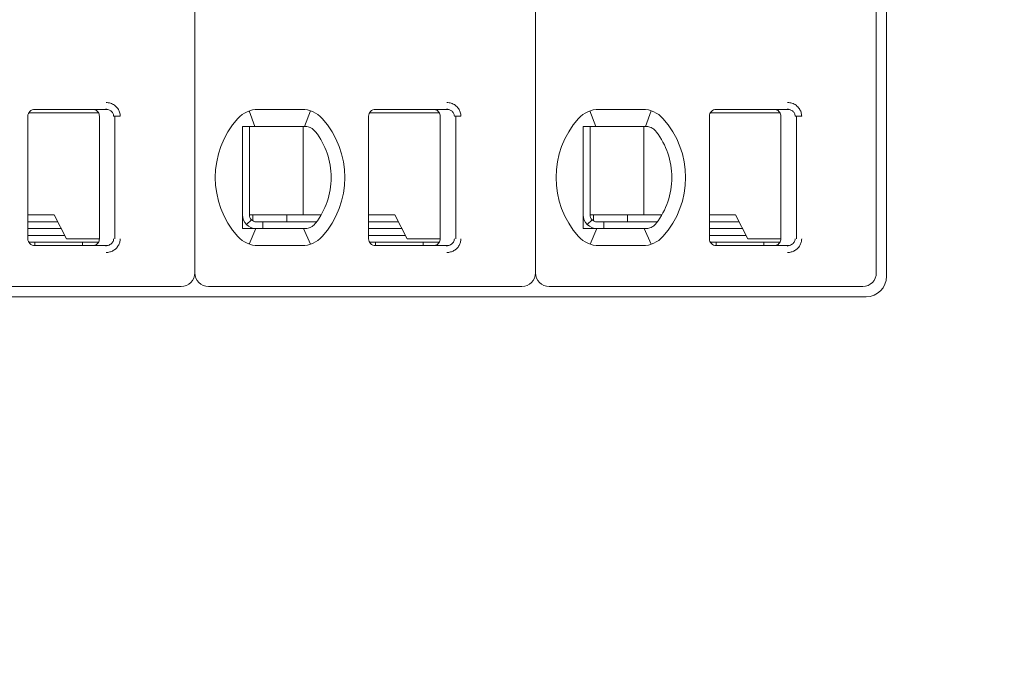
# Model space of a CAD drawing. Header units: millimetres. Extents: x -1114 to 1396, y -630 to 631.
# Tile 702 of 780: x 400 to 414, y 460 to 470. Entities that reach past the tile are written whole.
import ezdxf

# ---------------------------------------------------------------- set-up
doc = ezdxf.new("R2010")
doc.units = ezdxf.units.MM
doc.header["$MEASUREMENT"] = 0

msp = doc.modelspace()

# ---------------------------------------------------------------- linework, layer by layer
at = {"lineweight": 18}
for points, knots in [([(1038.9843, -629.7647), (1038.9843, -629.7647), (-1111.4882, -629.7647), (-1111.4882, -629.7647), (-1111.4882, -629.7647), (-1111.4882, -629.7647), (-1111.4882, 630.7883), (-1111.4882, 630.7883), (-1111.4882, 630.7883), (-1111.4882, 630.7883), (1038.9843, 630.7883), (1038.9843, 630.7883)], [0, 0, 0, 0, 0.3333333, 0.3333333, 0.3333333, 0.3333333, 0.6666667, 0.6666667, 0.6666667, 0.6666667, 1, 1, 1, 1]), ([(400.9963, 468.3234), (401.0183, 468.3235), (401.0395, 468.3203), (401.0606, 468.3135), (401.0606, 468.3135), (401.0817, 468.3067), (401.1027, 468.2965), (401.1213, 468.2828), (401.1213, 468.2828), (401.1398, 468.2692), (401.1559, 468.2523), (401.1681, 468.235), (401.1681, 468.235), (401.1803, 468.2178), (401.1886, 468.2003), (401.1944, 468.1818), (401.1944, 468.1818), (401.2001, 468.1632), (401.2032, 468.1437), (401.2034, 468.1234)], [0, 0, 0, 0, 0.2, 0.2, 0.2, 0.2, 0.4, 0.4, 0.4, 0.4, 0.6, 0.6, 0.6, 0.6, 0.8, 0.8, 0.8, 0.8, 1, 1, 1, 1]), ([(405.9963, 468.3234), (406.0183, 468.3235), (406.0395, 468.3203), (406.0606, 468.3135), (406.0606, 468.3135), (406.0817, 468.3067), (406.1027, 468.2965), (406.1213, 468.2828), (406.1213, 468.2828), (406.1398, 468.2692), (406.1559, 468.2523), (406.1681, 468.235), (406.1681, 468.235), (406.1803, 468.2178), (406.1886, 468.2003), (406.1944, 468.1818), (406.1944, 468.1818), (406.2001, 468.1632), (406.2032, 468.1437), (406.2034, 468.1234)], [0, 0, 0, 0, 0.2, 0.2, 0.2, 0.2, 0.4, 0.4, 0.4, 0.4, 0.6, 0.6, 0.6, 0.6, 0.8, 0.8, 0.8, 0.8, 1, 1, 1, 1]), ([(410.9963, 468.3234), (411.0183, 468.3235), (411.0395, 468.3203), (411.0606, 468.3135), (411.0606, 468.3135), (411.0817, 468.3067), (411.1027, 468.2965), (411.1213, 468.2828), (411.1213, 468.2828), (411.1398, 468.2692), (411.1559, 468.2523), (411.1681, 468.235), (411.1681, 468.235), (411.1803, 468.2178), (411.1886, 468.2003), (411.1944, 468.1818), (411.1944, 468.1818), (411.2001, 468.1632), (411.2032, 468.1437), (411.2034, 468.1234)], [0, 0, 0, 0, 0.2, 0.2, 0.2, 0.2, 0.4, 0.4, 0.4, 0.4, 0.6, 0.6, 0.6, 0.6, 0.8, 0.8, 0.8, 0.8, 1, 1, 1, 1]), ([(399.9489, 468.2234), (399.9224, 468.2234), (399.8969, 468.2128), (399.8782, 468.1941), (399.8782, 468.1941), (399.8594, 468.1753), (399.8489, 468.1499), (399.8489, 468.1234)], [0, 0, 0, 0, 0.5, 0.5, 0.5, 0.5, 1, 1, 1, 1]), ([(399.9489, 468.2234), (399.9224, 468.2234), (399.8969, 468.2128), (399.8782, 468.1941), (399.8782, 468.1941), (399.8594, 468.1753), (399.8489, 468.1499), (399.8489, 468.1234)], [0, 0, 0, 0, 0.5, 0.5, 0.5, 0.5, 1, 1, 1, 1]), ([(400.7989, 468.2234), (400.8094, 468.2234), (400.8199, 468.2217), (400.8299, 468.2185), (400.8299, 468.2185), (400.8398, 468.2152), (400.8493, 468.2104), (400.8578, 468.2042), (400.8578, 468.2042), (400.8662, 468.198), (400.8737, 468.1906), (400.8798, 468.1821), (400.8798, 468.1821), (400.886, 468.1736), (400.8908, 468.1641), (400.894, 468.1542), (400.894, 468.1542), (400.8972, 468.1442), (400.8989, 468.1338), (400.8989, 468.1234)], [0, 0, 0, 0, 0.2, 0.2, 0.2, 0.2, 0.4, 0.4, 0.4, 0.4, 0.6, 0.6, 0.6, 0.6, 0.8, 0.8, 0.8, 0.8, 1, 1, 1, 1]), ([(400.9963, 468.2234), (401.005, 468.2234), (401.0138, 468.2224), (401.0223, 468.2206), (401.0223, 468.2206), (401.0307, 468.2187), (401.0388, 468.216), (401.0465, 468.2125), (401.0465, 468.2125), (401.0541, 468.2089), (401.0613, 468.2046), (401.0678, 468.1996), (401.0678, 468.1996), (401.074, 468.1948), (401.0797, 468.1894), (401.0846, 468.1835), (401.0846, 468.1835), (401.0891, 468.1781), (401.093, 468.1722), (401.0963, 468.1659), (401.0963, 468.1659), (401.0995, 468.1597), (401.1021, 468.1531), (401.1038, 468.1463), (401.1038, 468.1463), (401.1058, 468.1388), (401.1068, 468.1311), (401.1068, 468.1234)], [0, 0, 0, 0, 0.1428571, 0.1428571, 0.1428571, 0.1428571, 0.2857143, 0.2857143, 0.2857143, 0.2857143, 0.4285714, 0.4285714, 0.4285714, 0.4285714, 0.5714286, 0.5714286, 0.5714286, 0.5714286, 0.7142857, 0.7142857, 0.7142857, 0.7142857, 0.8571429, 0.8571429, 0.8571429, 0.8571429, 1, 1, 1, 1]), ([(404.9489, 468.2234), (404.9224, 468.2234), (404.8969, 468.2128), (404.8782, 468.1941), (404.8782, 468.1941), (404.8594, 468.1753), (404.8489, 468.1499), (404.8489, 468.1234)], [0, 0, 0, 0, 0.5, 0.5, 0.5, 0.5, 1, 1, 1, 1]), ([(404.9489, 468.2234), (404.9224, 468.2234), (404.8969, 468.2128), (404.8782, 468.1941), (404.8782, 468.1941), (404.8594, 468.1753), (404.8489, 468.1499), (404.8489, 468.1234)], [0, 0, 0, 0, 0.5, 0.5, 0.5, 0.5, 1, 1, 1, 1]), ([(405.7989, 468.2234), (405.8094, 468.2234), (405.8199, 468.2217), (405.8299, 468.2185), (405.8299, 468.2185), (405.8398, 468.2152), (405.8493, 468.2104), (405.8578, 468.2042), (405.8578, 468.2042), (405.8662, 468.198), (405.8737, 468.1906), (405.8798, 468.1821), (405.8798, 468.1821), (405.886, 468.1736), (405.8908, 468.1641), (405.894, 468.1542), (405.894, 468.1542), (405.8972, 468.1442), (405.8989, 468.1338), (405.8989, 468.1234)], [0, 0, 0, 0, 0.2, 0.2, 0.2, 0.2, 0.4, 0.4, 0.4, 0.4, 0.6, 0.6, 0.6, 0.6, 0.8, 0.8, 0.8, 0.8, 1, 1, 1, 1]), ([(405.9963, 468.2234), (406.005, 468.2234), (406.0138, 468.2224), (406.0223, 468.2206), (406.0223, 468.2206), (406.0307, 468.2187), (406.0388, 468.216), (406.0465, 468.2125), (406.0465, 468.2125), (406.0541, 468.2089), (406.0613, 468.2046), (406.0678, 468.1996), (406.0678, 468.1996), (406.074, 468.1948), (406.0797, 468.1894), (406.0846, 468.1835), (406.0846, 468.1835), (406.0891, 468.1781), (406.093, 468.1722), (406.0963, 468.1659), (406.0963, 468.1659), (406.0995, 468.1597), (406.1021, 468.1531), (406.1038, 468.1463), (406.1038, 468.1463), (406.1058, 468.1388), (406.1068, 468.1311), (406.1068, 468.1234)], [0, 0, 0, 0, 0.1428571, 0.1428571, 0.1428571, 0.1428571, 0.2857143, 0.2857143, 0.2857143, 0.2857143, 0.4285714, 0.4285714, 0.4285714, 0.4285714, 0.5714286, 0.5714286, 0.5714286, 0.5714286, 0.7142857, 0.7142857, 0.7142857, 0.7142857, 0.8571429, 0.8571429, 0.8571429, 0.8571429, 1, 1, 1, 1]), ([(409.9489, 468.2234), (409.9224, 468.2234), (409.8969, 468.2128), (409.8782, 468.1941), (409.8782, 468.1941), (409.8594, 468.1753), (409.8489, 468.1499), (409.8489, 468.1234)], [0, 0, 0, 0, 0.5, 0.5, 0.5, 0.5, 1, 1, 1, 1]), ([(409.9489, 468.2234), (409.9224, 468.2234), (409.8969, 468.2128), (409.8782, 468.1941), (409.8782, 468.1941), (409.8594, 468.1753), (409.8489, 468.1499), (409.8489, 468.1234)], [0, 0, 0, 0, 0.5, 0.5, 0.5, 0.5, 1, 1, 1, 1]), ([(410.7989, 468.2234), (410.8094, 468.2234), (410.8199, 468.2217), (410.8299, 468.2185), (410.8299, 468.2185), (410.8398, 468.2152), (410.8493, 468.2104), (410.8578, 468.2042), (410.8578, 468.2042), (410.8662, 468.198), (410.8737, 468.1906), (410.8798, 468.1821), (410.8798, 468.1821), (410.886, 468.1736), (410.8908, 468.1641), (410.894, 468.1542), (410.894, 468.1542), (410.8972, 468.1442), (410.8989, 468.1338), (410.8989, 468.1234)], [0, 0, 0, 0, 0.2, 0.2, 0.2, 0.2, 0.4, 0.4, 0.4, 0.4, 0.6, 0.6, 0.6, 0.6, 0.8, 0.8, 0.8, 0.8, 1, 1, 1, 1]), ([(410.9963, 468.2234), (411.005, 468.2234), (411.0138, 468.2224), (411.0223, 468.2206), (411.0223, 468.2206), (411.0307, 468.2187), (411.0388, 468.216), (411.0465, 468.2125), (411.0465, 468.2125), (411.0541, 468.2089), (411.0613, 468.2046), (411.0678, 468.1996), (411.0678, 468.1996), (411.074, 468.1948), (411.0797, 468.1894), (411.0846, 468.1835), (411.0846, 468.1835), (411.0891, 468.1781), (411.093, 468.1722), (411.0963, 468.1659), (411.0963, 468.1659), (411.0995, 468.1597), (411.1021, 468.1531), (411.1038, 468.1463), (411.1038, 468.1463), (411.1058, 468.1388), (411.1068, 468.1311), (411.1068, 468.1234)], [0, 0, 0, 0, 0.1428571, 0.1428571, 0.1428571, 0.1428571, 0.2857143, 0.2857143, 0.2857143, 0.2857143, 0.4285714, 0.4285714, 0.4285714, 0.4285714, 0.5714286, 0.5714286, 0.5714286, 0.5714286, 0.7142857, 0.7142857, 0.7142857, 0.7142857, 0.8571429, 0.8571429, 0.8571429, 0.8571429, 1, 1, 1, 1]), ([(402.9989, 467.9734), (403.0056, 467.9734), (403.0124, 467.9734), (403.0192, 467.9734), (403.0192, 467.9734), (403.026, 467.9734), (403.0329, 467.9734), (403.0397, 467.9734), (403.0397, 467.9734), (403.0466, 467.9734), (403.0535, 467.9734), (403.0604, 467.9734)], [0, 0, 0, 0, 0.3333333, 0.3333333, 0.3333333, 0.3333333, 0.6666667, 0.6666667, 0.6666667, 0.6666667, 1, 1, 1, 1]), ([(402.9989, 467.9734), (402.9989, 467.9224), (402.9989, 467.87), (402.9989, 467.815), (402.9989, 467.815), (402.9989, 467.7876), (402.9989, 467.7595), (402.9989, 467.7305), (402.9989, 467.7305), (402.9989, 467.7161), (402.9989, 467.7014), (402.9989, 467.6865), (402.9989, 467.6865), (402.9989, 467.6715), (402.9989, 467.6564), (402.9989, 467.641), (402.9989, 467.641), (402.9989, 467.6102), (402.9989, 467.5787), (402.9989, 467.546), (402.9989, 467.546), (402.9989, 467.5133), (402.9989, 467.4794), (402.9989, 467.4441), (402.9989, 467.4441), (402.9989, 467.4264), (402.9989, 467.4085), (402.9989, 467.3904), (402.9989, 467.3904), (402.9989, 467.3723), (402.9989, 467.354), (402.9989, 467.3355), (402.9989, 467.3355), (402.9989, 467.317), (402.9989, 467.2982), (402.9989, 467.2793), (402.9989, 467.2793), (402.9989, 467.2603), (402.9989, 467.2411), (402.9989, 467.222), (402.9989, 467.222), (402.9989, 467.184), (402.9989, 467.1465), (402.9989, 467.1094), (402.9989, 467.1094), (402.9989, 467.1001), (402.9989, 467.0909), (402.9989, 467.0817), (402.9989, 467.0817), (402.9989, 467.0725), (402.9989, 467.0633), (402.9989, 467.0541), (402.9989, 467.0541), (402.9989, 467.0359), (402.9989, 467.0181), (402.9989, 467.0006), (402.9989, 467.0006), (402.9989, 466.9657), (402.9989, 466.932), (402.9989, 466.8994), (402.9989, 466.8994), (402.9989, 466.8831), (402.9989, 466.867), (402.9989, 466.8511), (402.9989, 466.8511), (402.9989, 466.8353), (402.9989, 466.8196), (402.9989, 466.8043), (402.9989, 466.8043), (402.9989, 466.7736), (402.9989, 466.744), (402.9989, 466.7153), (402.9989, 466.7153), (402.9989, 466.6865), (402.9989, 466.6585), (402.9989, 466.6312), (402.9989, 466.6312), (402.9989, 466.5765), (402.9989, 466.5242), (402.9989, 466.4734)], [0, 0, 0, 0, 0.05, 0.05, 0.05, 0.05, 0.1, 0.1, 0.1, 0.1, 0.15, 0.15, 0.15, 0.15, 0.2, 0.2, 0.2, 0.2, 0.25, 0.25, 0.25, 0.25, 0.3, 0.3, 0.3, 0.3, 0.35, 0.35, 0.35, 0.35, 0.4, 0.4, 0.4, 0.4, 0.45, 0.45, 0.45, 0.45, 0.5, 0.5, 0.5, 0.5, 0.55, 0.55, 0.55, 0.55, 0.6, 0.6, 0.6, 0.6, 0.65, 0.65, 0.65, 0.65, 0.7, 0.7, 0.7, 0.7, 0.75, 0.75, 0.75, 0.75, 0.8, 0.8, 0.8, 0.8, 0.85, 0.85, 0.85, 0.85, 0.9, 0.9, 0.9, 0.9, 0.95, 0.95, 0.95, 0.95, 1, 1, 1, 1]), ([(403.2281, 467.9734), (403.2229, 467.9734), (403.2177, 467.9734), (403.2124, 467.9734), (403.2124, 467.9734), (403.2072, 467.9734), (403.2019, 467.9734), (403.1965, 467.9734), (403.1965, 467.9734), (403.1911, 467.9734), (403.1856, 467.9734), (403.1799, 467.9734), (403.1799, 467.9734), (403.1742, 467.9734), (403.1684, 467.9734), (403.1625, 467.9734), (403.1625, 467.9734), (403.1565, 467.9734), (403.1504, 467.9734), (403.1441, 467.9734), (403.1441, 467.9734), (403.1378, 467.9734), (403.1314, 467.9734), (403.1248, 467.9734), (403.1248, 467.9734), (403.1182, 467.9734), (403.1115, 467.9734), (403.1045, 467.9734), (403.1045, 467.9734), (403.0976, 467.9734), (403.0904, 467.9734), (403.0831, 467.9734), (403.0831, 467.9734), (403.0757, 467.9734), (403.0681, 467.9734), (403.0604, 467.9734)], [0, 0, 0, 0, 0.1111111, 0.1111111, 0.1111111, 0.1111111, 0.2222222, 0.2222222, 0.2222222, 0.2222222, 0.3333333, 0.3333333, 0.3333333, 0.3333333, 0.4444444, 0.4444444, 0.4444444, 0.4444444, 0.5555556, 0.5555556, 0.5555556, 0.5555556, 0.6666667, 0.6666667, 0.6666667, 0.6666667, 0.7777778, 0.7777778, 0.7777778, 0.7777778, 0.8888889, 0.8888889, 0.8888889, 0.8888889, 1, 1, 1, 1]), ([(403.9113, 467.9734), (403.9066, 467.9734), (403.9019, 467.9734), (403.8972, 467.9734), (403.8972, 467.9734), (403.8926, 467.9734), (403.8879, 467.9734), (403.8833, 467.9734), (403.8833, 467.9734), (403.8787, 467.9734), (403.8742, 467.9734), (403.8697, 467.9734)], [0, 0, 0, 0, 0.3333333, 0.3333333, 0.3333333, 0.3333333, 0.6666667, 0.6666667, 0.6666667, 0.6666667, 1, 1, 1, 1]), ([(404.0089, 467.9479), (403.9986, 467.9537), (403.988, 467.9584), (403.9772, 467.9622), (403.9772, 467.9622), (403.9663, 467.966), (403.9554, 467.9688), (403.9443, 467.9706), (403.9443, 467.9706), (403.9333, 467.9725), (403.9222, 467.9734), (403.9113, 467.9734)], [0, 0, 0, 0, 0.3333333, 0.3333333, 0.3333333, 0.3333333, 0.6666667, 0.6666667, 0.6666667, 0.6666667, 1, 1, 1, 1]), ([(407.9989, 467.9734), (408.0056, 467.9734), (408.0124, 467.9734), (408.0192, 467.9734), (408.0192, 467.9734), (408.026, 467.9734), (408.0329, 467.9734), (408.0397, 467.9734), (408.0397, 467.9734), (408.0466, 467.9734), (408.0535, 467.9734), (408.0604, 467.9734)], [0, 0, 0, 0, 0.3333333, 0.3333333, 0.3333333, 0.3333333, 0.6666667, 0.6666667, 0.6666667, 0.6666667, 1, 1, 1, 1]), ([(407.9989, 467.9734), (407.9989, 467.9224), (407.9989, 467.87), (407.9989, 467.815), (407.9989, 467.815), (407.9989, 467.7876), (407.9989, 467.7595), (407.9989, 467.7305), (407.9989, 467.7305), (407.9989, 467.7161), (407.9989, 467.7014), (407.9989, 467.6865), (407.9989, 467.6865), (407.9989, 467.6715), (407.9989, 467.6564), (407.9989, 467.641), (407.9989, 467.641), (407.9989, 467.6102), (407.9989, 467.5787), (407.9989, 467.546), (407.9989, 467.546), (407.9989, 467.5133), (407.9989, 467.4794), (407.9989, 467.4441), (407.9989, 467.4441), (407.9989, 467.4264), (407.9989, 467.4085), (407.9989, 467.3904), (407.9989, 467.3904), (407.9989, 467.3723), (407.9989, 467.354), (407.9989, 467.3355), (407.9989, 467.3355), (407.9989, 467.317), (407.9989, 467.2982), (407.9989, 467.2793), (407.9989, 467.2793), (407.9989, 467.2603), (407.9989, 467.2411), (407.9989, 467.222), (407.9989, 467.222), (407.9989, 467.184), (407.9989, 467.1465), (407.9989, 467.1094), (407.9989, 467.1094), (407.9989, 467.1001), (407.9989, 467.0909), (407.9989, 467.0817), (407.9989, 467.0817), (407.9989, 467.0725), (407.9989, 467.0633), (407.9989, 467.0541), (407.9989, 467.0541), (407.9989, 467.0359), (407.9989, 467.0181), (407.9989, 467.0006), (407.9989, 467.0006), (407.9989, 466.9657), (407.9989, 466.932), (407.9989, 466.8994), (407.9989, 466.8994), (407.9989, 466.8831), (407.9989, 466.867), (407.9989, 466.8511), (407.9989, 466.8511), (407.9989, 466.8353), (407.9989, 466.8196), (407.9989, 466.8043), (407.9989, 466.8043), (407.9989, 466.7736), (407.9989, 466.744), (407.9989, 466.7153), (407.9989, 466.7153), (407.9989, 466.6865), (407.9989, 466.6585), (407.9989, 466.6312), (407.9989, 466.6312), (407.9989, 466.5765), (407.9989, 466.5242), (407.9989, 466.4734)], [0, 0, 0, 0, 0.05, 0.05, 0.05, 0.05, 0.1, 0.1, 0.1, 0.1, 0.15, 0.15, 0.15, 0.15, 0.2, 0.2, 0.2, 0.2, 0.25, 0.25, 0.25, 0.25, 0.3, 0.3, 0.3, 0.3, 0.35, 0.35, 0.35, 0.35, 0.4, 0.4, 0.4, 0.4, 0.45, 0.45, 0.45, 0.45, 0.5, 0.5, 0.5, 0.5, 0.55, 0.55, 0.55, 0.55, 0.6, 0.6, 0.6, 0.6, 0.65, 0.65, 0.65, 0.65, 0.7, 0.7, 0.7, 0.7, 0.75, 0.75, 0.75, 0.75, 0.8, 0.8, 0.8, 0.8, 0.85, 0.85, 0.85, 0.85, 0.9, 0.9, 0.9, 0.9, 0.95, 0.95, 0.95, 0.95, 1, 1, 1, 1]), ([(408.2281, 467.9734), (408.2229, 467.9734), (408.2177, 467.9734), (408.2124, 467.9734), (408.2124, 467.9734), (408.2072, 467.9734), (408.2019, 467.9734), (408.1965, 467.9734), (408.1965, 467.9734), (408.1911, 467.9734), (408.1856, 467.9734), (408.1799, 467.9734), (408.1799, 467.9734), (408.1742, 467.9734), (408.1684, 467.9734), (408.1625, 467.9734), (408.1625, 467.9734), (408.1565, 467.9734), (408.1504, 467.9734), (408.1441, 467.9734), (408.1441, 467.9734), (408.1378, 467.9734), (408.1314, 467.9734), (408.1248, 467.9734), (408.1248, 467.9734), (408.1182, 467.9734), (408.1115, 467.9734), (408.1045, 467.9734), (408.1045, 467.9734), (408.0976, 467.9734), (408.0904, 467.9734), (408.0831, 467.9734), (408.0831, 467.9734), (408.0757, 467.9734), (408.0681, 467.9734), (408.0604, 467.9734)], [0, 0, 0, 0, 0.1111111, 0.1111111, 0.1111111, 0.1111111, 0.2222222, 0.2222222, 0.2222222, 0.2222222, 0.3333333, 0.3333333, 0.3333333, 0.3333333, 0.4444444, 0.4444444, 0.4444444, 0.4444444, 0.5555556, 0.5555556, 0.5555556, 0.5555556, 0.6666667, 0.6666667, 0.6666667, 0.6666667, 0.7777778, 0.7777778, 0.7777778, 0.7777778, 0.8888889, 0.8888889, 0.8888889, 0.8888889, 1, 1, 1, 1]), ([(408.9113, 467.9734), (408.9066, 467.9734), (408.9019, 467.9734), (408.8972, 467.9734), (408.8972, 467.9734), (408.8926, 467.9734), (408.8879, 467.9734), (408.8833, 467.9734), (408.8833, 467.9734), (408.8787, 467.9734), (408.8742, 467.9734), (408.8697, 467.9734)], [0, 0, 0, 0, 0.3333333, 0.3333333, 0.3333333, 0.3333333, 0.6666667, 0.6666667, 0.6666667, 0.6666667, 1, 1, 1, 1]), ([(409.0089, 467.9479), (408.9986, 467.9537), (408.988, 467.9584), (408.9772, 467.9622), (408.9772, 467.9622), (408.9663, 467.966), (408.9554, 467.9688), (408.9443, 467.9706), (408.9443, 467.9706), (408.9333, 467.9725), (408.9222, 467.9734), (408.9113, 467.9734)], [0, 0, 0, 0, 0.3333333, 0.3333333, 0.3333333, 0.3333333, 0.6666667, 0.6666667, 0.6666667, 0.6666667, 1, 1, 1, 1]), ([(404.0696, 467.8956), (404.0643, 467.9024), (404.0585, 467.909), (404.0522, 467.9153), (404.0522, 467.9153), (404.0459, 467.9215), (404.0391, 467.9275), (404.0319, 467.9329), (404.0319, 467.9329), (404.0246, 467.9384), (404.017, 467.9434), (404.0089, 467.9479)], [0, 0, 0, 0, 0.3333333, 0.3333333, 0.3333333, 0.3333333, 0.6666667, 0.6666667, 0.6666667, 0.6666667, 1, 1, 1, 1]), ([(409.0696, 467.8956), (409.0643, 467.9024), (409.0585, 467.909), (409.0522, 467.9153), (409.0522, 467.9153), (409.0459, 467.9215), (409.0391, 467.9275), (409.0319, 467.9329), (409.0319, 467.9329), (409.0246, 467.9384), (409.017, 467.9434), (409.0089, 467.9479)], [0, 0, 0, 0, 0.3333333, 0.3333333, 0.3333333, 0.3333333, 0.6666667, 0.6666667, 0.6666667, 0.6666667, 1, 1, 1, 1]), ([(402.9989, 466.6734), (402.9989, 466.6203), (403.0199, 466.5695), (403.0575, 466.532), (403.0575, 466.532), (403.095, 466.4944), (403.1458, 466.4734), (403.1989, 466.4734)], [0, 0, 0, 0, 0.5, 0.5, 0.5, 0.5, 1, 1, 1, 1]), ([(403.0989, 466.6734), (403.0989, 466.6469), (403.1094, 466.6214), (403.1282, 466.6027), (403.1282, 466.6027), (403.1469, 466.5839), (403.1724, 466.5734), (403.1989, 466.5734)], [0, 0, 0, 0, 0.5, 0.5, 0.5, 0.5, 1, 1, 1, 1]), ([(407.9989, 466.6734), (407.9989, 466.6203), (408.0199, 466.5695), (408.0575, 466.532), (408.0575, 466.532), (408.095, 466.4944), (408.1458, 466.4734), (408.1989, 466.4734)], [0, 0, 0, 0, 0.5, 0.5, 0.5, 0.5, 1, 1, 1, 1]), ([(408.0989, 466.6734), (408.0989, 466.6469), (408.1094, 466.6214), (408.1282, 466.6027), (408.1282, 466.6027), (408.1469, 466.5839), (408.1724, 466.5734), (408.1989, 466.5734)], [0, 0, 0, 0, 0.5, 0.5, 0.5, 0.5, 1, 1, 1, 1]), ([(404.0089, 466.4988), (404.0172, 466.5035), (404.0251, 466.5087), (404.0324, 466.5142), (404.0324, 466.5142), (404.0397, 466.5198), (404.0464, 466.5257), (404.0526, 466.5319), (404.0526, 466.5319), (404.0588, 466.5381), (404.0645, 466.5445), (404.0696, 466.5512)], [0, 0, 0, 0, 0.3333333, 0.3333333, 0.3333333, 0.3333333, 0.6666667, 0.6666667, 0.6666667, 0.6666667, 1, 1, 1, 1]), ([(409.0089, 466.4988), (409.0172, 466.5035), (409.0251, 466.5087), (409.0324, 466.5142), (409.0324, 466.5142), (409.0397, 466.5198), (409.0464, 466.5257), (409.0526, 466.5319), (409.0526, 466.5319), (409.0588, 466.5381), (409.0645, 466.5445), (409.0696, 466.5512)], [0, 0, 0, 0, 0.3333333, 0.3333333, 0.3333333, 0.3333333, 0.6666667, 0.6666667, 0.6666667, 0.6666667, 1, 1, 1, 1]), ([(402.9989, 466.4734), (403.0058, 466.4734), (403.0126, 466.4734), (403.0195, 466.4734), (403.0195, 466.4734), (403.0263, 466.4734), (403.0331, 466.4734), (403.04, 466.4734), (403.04, 466.4734), (403.0468, 466.4734), (403.0536, 466.4734), (403.0604, 466.4734)], [0, 0, 0, 0, 0.3333333, 0.3333333, 0.3333333, 0.3333333, 0.6666667, 0.6666667, 0.6666667, 0.6666667, 1, 1, 1, 1]), ([(403.0604, 466.4734), (403.0681, 466.4734), (403.0757, 466.4734), (403.0831, 466.4734), (403.0831, 466.4734), (403.0904, 466.4734), (403.0976, 466.4734), (403.1045, 466.4734), (403.1045, 466.4734), (403.1115, 466.4734), (403.1182, 466.4734), (403.1248, 466.4734), (403.1248, 466.4734), (403.1314, 466.4734), (403.1378, 466.4734), (403.1441, 466.4734), (403.1441, 466.4734), (403.1504, 466.4734), (403.1565, 466.4734), (403.1625, 466.4734), (403.1625, 466.4734), (403.1684, 466.4734), (403.1742, 466.4734), (403.1799, 466.4734), (403.1799, 466.4734), (403.1855, 466.4734), (403.1911, 466.4734), (403.1965, 466.4734), (403.1965, 466.4734), (403.2019, 466.4734), (403.2072, 466.4734), (403.2124, 466.4734), (403.2124, 466.4734), (403.2177, 466.4734), (403.2229, 466.4734), (403.2281, 466.4734)], [0, 0, 0, 0, 0.1111111, 0.1111111, 0.1111111, 0.1111111, 0.2222222, 0.2222222, 0.2222222, 0.2222222, 0.3333333, 0.3333333, 0.3333333, 0.3333333, 0.4444444, 0.4444444, 0.4444444, 0.4444444, 0.5555556, 0.5555556, 0.5555556, 0.5555556, 0.6666667, 0.6666667, 0.6666667, 0.6666667, 0.7777778, 0.7777778, 0.7777778, 0.7777778, 0.8888889, 0.8888889, 0.8888889, 0.8888889, 1, 1, 1, 1]), ([(403.8697, 466.4734), (403.8742, 466.4734), (403.8787, 466.4734), (403.8833, 466.4734), (403.8833, 466.4734), (403.8879, 466.4734), (403.8926, 466.4734), (403.8973, 466.4734), (403.8973, 466.4734), (403.9019, 466.4734), (403.9066, 466.4734), (403.9113, 466.4734)], [0, 0, 0, 0, 0.3333333, 0.3333333, 0.3333333, 0.3333333, 0.6666667, 0.6666667, 0.6666667, 0.6666667, 1, 1, 1, 1]), ([(404.0089, 466.4988), (403.9988, 466.4932), (403.9883, 466.4885), (403.9776, 466.4847), (403.9776, 466.4847), (403.9669, 466.4809), (403.9559, 466.4781), (403.9448, 466.4762), (403.9448, 466.4762), (403.9337, 466.4743), (403.9225, 466.4734), (403.9113, 466.4734)], [0, 0, 0, 0, 0.3333333, 0.3333333, 0.3333333, 0.3333333, 0.6666667, 0.6666667, 0.6666667, 0.6666667, 1, 1, 1, 1]), ([(407.9989, 466.4734), (408.0058, 466.4734), (408.0126, 466.4734), (408.0195, 466.4734), (408.0195, 466.4734), (408.0263, 466.4734), (408.0331, 466.4734), (408.04, 466.4734), (408.04, 466.4734), (408.0468, 466.4734), (408.0536, 466.4734), (408.0604, 466.4734)], [0, 0, 0, 0, 0.3333333, 0.3333333, 0.3333333, 0.3333333, 0.6666667, 0.6666667, 0.6666667, 0.6666667, 1, 1, 1, 1]), ([(408.0604, 466.4734), (408.0681, 466.4734), (408.0757, 466.4734), (408.0831, 466.4734), (408.0831, 466.4734), (408.0904, 466.4734), (408.0976, 466.4734), (408.1045, 466.4734), (408.1045, 466.4734), (408.1115, 466.4734), (408.1182, 466.4734), (408.1248, 466.4734), (408.1248, 466.4734), (408.1314, 466.4734), (408.1378, 466.4734), (408.1441, 466.4734), (408.1441, 466.4734), (408.1504, 466.4734), (408.1565, 466.4734), (408.1625, 466.4734), (408.1625, 466.4734), (408.1684, 466.4734), (408.1742, 466.4734), (408.1799, 466.4734), (408.1799, 466.4734), (408.1855, 466.4734), (408.1911, 466.4734), (408.1965, 466.4734), (408.1965, 466.4734), (408.2019, 466.4734), (408.2072, 466.4734), (408.2124, 466.4734), (408.2124, 466.4734), (408.2177, 466.4734), (408.2229, 466.4734), (408.2281, 466.4734)], [0, 0, 0, 0, 0.1111111, 0.1111111, 0.1111111, 0.1111111, 0.2222222, 0.2222222, 0.2222222, 0.2222222, 0.3333333, 0.3333333, 0.3333333, 0.3333333, 0.4444444, 0.4444444, 0.4444444, 0.4444444, 0.5555556, 0.5555556, 0.5555556, 0.5555556, 0.6666667, 0.6666667, 0.6666667, 0.6666667, 0.7777778, 0.7777778, 0.7777778, 0.7777778, 0.8888889, 0.8888889, 0.8888889, 0.8888889, 1, 1, 1, 1]), ([(408.8697, 466.4734), (408.8742, 466.4734), (408.8787, 466.4734), (408.8833, 466.4734), (408.8833, 466.4734), (408.8879, 466.4734), (408.8926, 466.4734), (408.8973, 466.4734), (408.8973, 466.4734), (408.9019, 466.4734), (408.9066, 466.4734), (408.9113, 466.4734)], [0, 0, 0, 0, 0.3333333, 0.3333333, 0.3333333, 0.3333333, 0.6666667, 0.6666667, 0.6666667, 0.6666667, 1, 1, 1, 1]), ([(409.0089, 466.4988), (408.9988, 466.4932), (408.9883, 466.4885), (408.9776, 466.4847), (408.9776, 466.4847), (408.9669, 466.4809), (408.9559, 466.4781), (408.9448, 466.4762), (408.9448, 466.4762), (408.9337, 466.4743), (408.9225, 466.4734), (408.9113, 466.4734)], [0, 0, 0, 0, 0.3333333, 0.3333333, 0.3333333, 0.3333333, 0.6666667, 0.6666667, 0.6666667, 0.6666667, 1, 1, 1, 1]), ([(399.8489, 466.3234), (399.8489, 466.2969), (399.8594, 466.2714), (399.8782, 466.2527), (399.8782, 466.2527), (399.8969, 466.2339), (399.9224, 466.2234), (399.9489, 466.2234)], [0, 0, 0, 0, 0.5, 0.5, 0.5, 0.5, 1, 1, 1, 1]), ([(399.8489, 466.3234), (399.8489, 466.2969), (399.8594, 466.2714), (399.8782, 466.2527), (399.8782, 466.2527), (399.8969, 466.2339), (399.9224, 466.2234), (399.9489, 466.2234)], [0, 0, 0, 0, 0.5, 0.5, 0.5, 0.5, 1, 1, 1, 1]), ([(400.8989, 466.3234), (400.8989, 466.3129), (400.8972, 466.3025), (400.894, 466.2926), (400.894, 466.2926), (400.8908, 466.2826), (400.886, 466.2732), (400.8798, 466.2647), (400.8798, 466.2647), (400.8737, 466.2562), (400.8663, 466.2488), (400.8578, 466.2426), (400.8578, 466.2426), (400.8494, 466.2365), (400.84, 466.2316), (400.83, 466.2283), (400.83, 466.2283), (400.82, 466.2251), (400.8095, 466.2234), (400.7989, 466.2234)], [0, 0, 0, 0, 0.2, 0.2, 0.2, 0.2, 0.4, 0.4, 0.4, 0.4, 0.6, 0.6, 0.6, 0.6, 0.8, 0.8, 0.8, 0.8, 1, 1, 1, 1]), ([(401.1068, 466.3234), (401.1068, 466.3149), (401.1056, 466.3064), (401.1032, 466.2982), (401.1032, 466.2982), (401.1009, 466.29), (401.0974, 466.2822), (401.0929, 466.2749), (401.0929, 466.2749), (401.0883, 466.2674), (401.0827, 466.2605), (401.0763, 466.2544), (401.0763, 466.2544), (401.0697, 466.2481), (401.0622, 466.2427), (401.0541, 466.2382), (401.0541, 466.2382), (401.0456, 466.2334), (401.0364, 466.2297), (401.0268, 466.2273), (401.0268, 466.2273), (401.0169, 466.2247), (401.0066, 466.2234), (400.9963, 466.2234)], [0, 0, 0, 0, 0.1666667, 0.1666667, 0.1666667, 0.1666667, 0.3333333, 0.3333333, 0.3333333, 0.3333333, 0.5, 0.5, 0.5, 0.5, 0.6666667, 0.6666667, 0.6666667, 0.6666667, 0.8333333, 0.8333333, 0.8333333, 0.8333333, 1, 1, 1, 1]), ([(401.2034, 466.3234), (401.2034, 466.306), (401.2011, 466.2892), (401.1966, 466.2727), (401.1966, 466.2727), (401.1921, 466.2561), (401.1852, 466.2398), (401.1764, 466.2247), (401.1764, 466.2247), (401.1676, 466.2096), (401.1568, 466.1957), (401.144, 466.1832), (401.144, 466.1832), (401.1311, 466.1706), (401.1162, 466.1595), (401.1005, 466.1506), (401.1005, 466.1506), (401.0848, 466.1417), (401.0683, 466.135), (401.051, 466.1305), (401.051, 466.1305), (401.0336, 466.1259), (401.0154, 466.1236), (400.9963, 466.1234)], [0, 0, 0, 0, 0.1666667, 0.1666667, 0.1666667, 0.1666667, 0.3333333, 0.3333333, 0.3333333, 0.3333333, 0.5, 0.5, 0.5, 0.5, 0.6666667, 0.6666667, 0.6666667, 0.6666667, 0.8333333, 0.8333333, 0.8333333, 0.8333333, 1, 1, 1, 1]), ([(404.8489, 466.3234), (404.8489, 466.2969), (404.8594, 466.2714), (404.8782, 466.2527), (404.8782, 466.2527), (404.8969, 466.2339), (404.9224, 466.2234), (404.9489, 466.2234)], [0, 0, 0, 0, 0.5, 0.5, 0.5, 0.5, 1, 1, 1, 1]), ([(404.8489, 466.3234), (404.8489, 466.2969), (404.8594, 466.2714), (404.8782, 466.2527), (404.8782, 466.2527), (404.8969, 466.2339), (404.9224, 466.2234), (404.9489, 466.2234)], [0, 0, 0, 0, 0.5, 0.5, 0.5, 0.5, 1, 1, 1, 1]), ([(405.8989, 466.3234), (405.8989, 466.3129), (405.8972, 466.3025), (405.894, 466.2926), (405.894, 466.2926), (405.8908, 466.2826), (405.886, 466.2732), (405.8798, 466.2647), (405.8798, 466.2647), (405.8737, 466.2562), (405.8663, 466.2488), (405.8578, 466.2426), (405.8578, 466.2426), (405.8494, 466.2365), (405.84, 466.2316), (405.83, 466.2283), (405.83, 466.2283), (405.82, 466.2251), (405.8095, 466.2234), (405.7989, 466.2234)], [0, 0, 0, 0, 0.2, 0.2, 0.2, 0.2, 0.4, 0.4, 0.4, 0.4, 0.6, 0.6, 0.6, 0.6, 0.8, 0.8, 0.8, 0.8, 1, 1, 1, 1]), ([(406.1068, 466.3234), (406.1068, 466.3149), (406.1056, 466.3064), (406.1032, 466.2982), (406.1032, 466.2982), (406.1009, 466.29), (406.0974, 466.2822), (406.0929, 466.2749), (406.0929, 466.2749), (406.0883, 466.2674), (406.0827, 466.2605), (406.0763, 466.2544), (406.0763, 466.2544), (406.0697, 466.2481), (406.0622, 466.2427), (406.0541, 466.2382), (406.0541, 466.2382), (406.0456, 466.2334), (406.0364, 466.2297), (406.0268, 466.2273), (406.0268, 466.2273), (406.0169, 466.2247), (406.0066, 466.2234), (405.9963, 466.2234)], [0, 0, 0, 0, 0.1666667, 0.1666667, 0.1666667, 0.1666667, 0.3333333, 0.3333333, 0.3333333, 0.3333333, 0.5, 0.5, 0.5, 0.5, 0.6666667, 0.6666667, 0.6666667, 0.6666667, 0.8333333, 0.8333333, 0.8333333, 0.8333333, 1, 1, 1, 1]), ([(406.2034, 466.3234), (406.2034, 466.306), (406.2011, 466.2892), (406.1966, 466.2727), (406.1966, 466.2727), (406.1921, 466.2561), (406.1852, 466.2398), (406.1764, 466.2247), (406.1764, 466.2247), (406.1676, 466.2096), (406.1568, 466.1957), (406.144, 466.1832), (406.144, 466.1832), (406.1311, 466.1706), (406.1162, 466.1595), (406.1005, 466.1506), (406.1005, 466.1506), (406.0848, 466.1417), (406.0683, 466.135), (406.051, 466.1305), (406.051, 466.1305), (406.0336, 466.1259), (406.0154, 466.1236), (405.9963, 466.1234)], [0, 0, 0, 0, 0.1666667, 0.1666667, 0.1666667, 0.1666667, 0.3333333, 0.3333333, 0.3333333, 0.3333333, 0.5, 0.5, 0.5, 0.5, 0.6666667, 0.6666667, 0.6666667, 0.6666667, 0.8333333, 0.8333333, 0.8333333, 0.8333333, 1, 1, 1, 1]), ([(409.8489, 466.3234), (409.8489, 466.2969), (409.8594, 466.2714), (409.8782, 466.2527), (409.8782, 466.2527), (409.8969, 466.2339), (409.9224, 466.2234), (409.9489, 466.2234)], [0, 0, 0, 0, 0.5, 0.5, 0.5, 0.5, 1, 1, 1, 1]), ([(409.8489, 466.3234), (409.8489, 466.2969), (409.8594, 466.2714), (409.8782, 466.2527), (409.8782, 466.2527), (409.8969, 466.2339), (409.9224, 466.2234), (409.9489, 466.2234)], [0, 0, 0, 0, 0.5, 0.5, 0.5, 0.5, 1, 1, 1, 1]), ([(410.8989, 466.3234), (410.8989, 466.3129), (410.8972, 466.3025), (410.894, 466.2926), (410.894, 466.2926), (410.8908, 466.2826), (410.886, 466.2732), (410.8798, 466.2647), (410.8798, 466.2647), (410.8737, 466.2562), (410.8663, 466.2488), (410.8578, 466.2426), (410.8578, 466.2426), (410.8494, 466.2365), (410.84, 466.2316), (410.83, 466.2283), (410.83, 466.2283), (410.82, 466.2251), (410.8095, 466.2234), (410.7989, 466.2234)], [0, 0, 0, 0, 0.2, 0.2, 0.2, 0.2, 0.4, 0.4, 0.4, 0.4, 0.6, 0.6, 0.6, 0.6, 0.8, 0.8, 0.8, 0.8, 1, 1, 1, 1]), ([(411.1068, 466.3234), (411.1068, 466.3149), (411.1056, 466.3064), (411.1032, 466.2982), (411.1032, 466.2982), (411.1009, 466.29), (411.0974, 466.2822), (411.0929, 466.2749), (411.0929, 466.2749), (411.0883, 466.2674), (411.0827, 466.2605), (411.0763, 466.2544), (411.0763, 466.2544), (411.0697, 466.2481), (411.0622, 466.2427), (411.0541, 466.2382), (411.0541, 466.2382), (411.0456, 466.2334), (411.0364, 466.2297), (411.0268, 466.2273), (411.0268, 466.2273), (411.0169, 466.2247), (411.0066, 466.2234), (410.9963, 466.2234)], [0, 0, 0, 0, 0.1666667, 0.1666667, 0.1666667, 0.1666667, 0.3333333, 0.3333333, 0.3333333, 0.3333333, 0.5, 0.5, 0.5, 0.5, 0.6666667, 0.6666667, 0.6666667, 0.6666667, 0.8333333, 0.8333333, 0.8333333, 0.8333333, 1, 1, 1, 1]), ([(411.2034, 466.3234), (411.2034, 466.306), (411.2011, 466.2892), (411.1966, 466.2727), (411.1966, 466.2727), (411.1921, 466.2561), (411.1852, 466.2398), (411.1764, 466.2247), (411.1764, 466.2247), (411.1676, 466.2096), (411.1568, 466.1957), (411.144, 466.1832), (411.144, 466.1832), (411.1311, 466.1706), (411.1162, 466.1595), (411.1005, 466.1506), (411.1005, 466.1506), (411.0848, 466.1417), (411.0683, 466.135), (411.051, 466.1305), (411.051, 466.1305), (411.0336, 466.1259), (411.0154, 466.1236), (410.9963, 466.1234)], [0, 0, 0, 0, 0.1666667, 0.1666667, 0.1666667, 0.1666667, 0.3333333, 0.3333333, 0.3333333, 0.3333333, 0.5, 0.5, 0.5, 0.5, 0.6666667, 0.6666667, 0.6666667, 0.6666667, 0.8333333, 0.8333333, 0.8333333, 0.8333333, 1, 1, 1, 1]), ([(402.2989, 465.8234), (402.2989, 465.7703), (402.3199, 465.7195), (402.3575, 465.682), (402.3575, 465.682), (402.395, 465.6444), (402.4458, 465.6234), (402.4989, 465.6234)], [0, 0, 0, 0, 0.5, 0.5, 0.5, 0.5, 1, 1, 1, 1]), ([(407.2989, 465.8234), (407.2989, 465.7703), (407.3199, 465.7195), (407.3575, 465.682), (407.3575, 465.682), (407.395, 465.6444), (407.4458, 465.6234), (407.4989, 465.6234)], [0, 0, 0, 0, 0.5, 0.5, 0.5, 0.5, 1, 1, 1, 1])]:
    msp.add_open_spline(points, degree=3, knots=knots, dxfattribs=at)
for points in [[(402.2989, 476.2434), (402.2989, 476.2434), (402.2989, 465.8234), (402.2989, 465.8234)], [(402.2989, 476.2434), (402.2989, 476.2434), (402.2989, 465.8234), (402.2989, 465.8234)], [(407.2989, 476.2434), (407.2989, 476.2434), (407.2989, 465.8234), (407.2989, 465.8234)], [(407.2989, 476.2434), (407.2989, 476.2434), (407.2989, 465.8234), (407.2989, 465.8234)], [(412.2989, 476.2434), (412.2989, 476.2434), (412.2989, 465.8234), (412.2989, 465.8234)], [(412.4489, 476.2934), (412.4489, 476.2934), (412.4489, 465.7734), (412.4489, 465.7734)], [(399.8489, 466.3234), (399.8489, 466.3234), (399.8489, 468.1234), (399.8489, 468.1234)], [(399.8489, 466.3234), (399.8489, 466.3234), (399.8489, 468.1234), (399.8489, 468.1234)], [(400.5298, 468.1734), (400.5298, 468.1734), (399.8623, 468.1734), (399.8623, 468.1734)], [(399.9489, 468.2234), (399.9489, 468.2234), (400.9963, 468.2234), (400.9963, 468.2234)], [(399.9489, 468.2234), (399.9489, 468.2234), (400.9963, 468.2234), (400.9963, 468.2234)], [(400.879, 468.1734), (400.879, 468.1734), (400.5298, 468.1734), (400.5298, 468.1734)], [(400.8989, 466.3234), (400.8989, 466.3234), (400.8989, 468.1234), (400.8989, 468.1234)], [(400.9952, 468.2303), (400.9952, 468.2303), (401.0389, 468.2156), (401.0389, 468.2156)], [(401.1068, 468.1234), (401.1068, 468.1234), (401.2034, 468.1234), (401.2034, 468.1234)], [(401.1266, 466.3234), (401.1266, 466.3234), (401.1266, 468.1234), (401.1266, 468.1234)], [(403.2281, 468.2234), (403.1142, 468.2234), (403.0058, 468.1749), (402.9299, 468.09)], [(403.2281, 468.2234), (403.1142, 468.2234), (403.0058, 468.1749), (402.9299, 468.09)], [(403.0973, 468.2014), (403.0973, 468.2014), (403.1818, 467.9734), (403.1818, 467.9734)], [(403.2281, 468.2234), (403.2281, 468.2234), (403.8697, 468.2234), (403.8697, 468.2234)], [(403.2281, 468.2234), (403.2281, 468.2234), (403.8697, 468.2234), (403.8697, 468.2234)], [(404.1678, 468.09), (404.092, 468.1749), (403.9835, 468.2234), (403.8697, 468.2234)], [(404.1678, 468.09), (404.092, 468.1749), (403.9835, 468.2234), (403.8697, 468.2234)], [(403.9961, 468.2029), (403.9961, 468.2029), (403.9106, 467.9734), (403.9106, 467.9734)], [(404.8489, 466.3234), (404.8489, 466.3234), (404.8489, 468.1234), (404.8489, 468.1234)], [(404.8489, 466.3234), (404.8489, 466.3234), (404.8489, 468.1234), (404.8489, 468.1234)], [(405.5298, 468.1734), (405.5298, 468.1734), (404.8623, 468.1734), (404.8623, 468.1734)], [(404.9489, 468.2234), (404.9489, 468.2234), (405.9963, 468.2234), (405.9963, 468.2234)], [(404.9489, 468.2234), (404.9489, 468.2234), (405.9963, 468.2234), (405.9963, 468.2234)], [(405.879, 468.1734), (405.879, 468.1734), (405.5298, 468.1734), (405.5298, 468.1734)], [(405.8989, 466.3234), (405.8989, 466.3234), (405.8989, 468.1234), (405.8989, 468.1234)], [(405.9952, 468.2303), (405.9952, 468.2303), (406.0389, 468.2156), (406.0389, 468.2156)], [(406.1068, 468.1234), (406.1068, 468.1234), (406.2034, 468.1234), (406.2034, 468.1234)], [(406.1266, 466.3234), (406.1266, 466.3234), (406.1266, 468.1234), (406.1266, 468.1234)], [(408.2281, 468.2234), (408.1142, 468.2234), (408.0058, 468.1749), (407.9299, 468.09)], [(408.2281, 468.2234), (408.1142, 468.2234), (408.0058, 468.1749), (407.9299, 468.09)], [(408.0973, 468.2014), (408.0973, 468.2014), (408.1818, 467.9734), (408.1818, 467.9734)], [(408.2281, 468.2234), (408.2281, 468.2234), (408.8697, 468.2234), (408.8697, 468.2234)], [(408.2281, 468.2234), (408.2281, 468.2234), (408.8697, 468.2234), (408.8697, 468.2234)], [(409.1678, 468.09), (409.092, 468.1749), (408.9835, 468.2234), (408.8697, 468.2234)], [(409.1678, 468.09), (409.092, 468.1749), (408.9835, 468.2234), (408.8697, 468.2234)], [(408.9106, 467.9734), (408.9106, 467.9734), (408.9961, 468.2029), (408.9961, 468.2029)], [(409.8489, 466.3234), (409.8489, 466.3234), (409.8489, 468.1234), (409.8489, 468.1234)], [(409.8489, 466.3234), (409.8489, 466.3234), (409.8489, 468.1234), (409.8489, 468.1234)], [(410.5298, 468.1734), (410.5298, 468.1734), (409.8623, 468.1734), (409.8623, 468.1734)], [(409.9489, 468.2234), (409.9489, 468.2234), (410.9963, 468.2234), (410.9963, 468.2234)], [(409.9489, 468.2234), (409.9489, 468.2234), (410.9963, 468.2234), (410.9963, 468.2234)], [(410.879, 468.1734), (410.879, 468.1734), (410.5298, 468.1734), (410.5298, 468.1734)], [(410.8989, 466.3234), (410.8989, 466.3234), (410.8989, 468.1234), (410.8989, 468.1234)], [(410.9952, 468.2303), (410.9952, 468.2303), (411.0389, 468.2156), (411.0389, 468.2156)], [(411.1068, 468.1234), (411.1068, 468.1234), (411.2034, 468.1234), (411.2034, 468.1234)], [(411.1266, 466.3234), (411.1266, 466.3234), (411.1266, 468.1234), (411.1266, 468.1234)], [(402.9299, 468.09), (402.4885, 467.5966), (402.4885, 466.8502), (402.9299, 466.3567)], [(402.9299, 468.09), (402.4885, 467.5966), (402.4885, 466.8502), (402.9299, 466.3567)], [(403.0989, 467.9734), (403.0989, 467.9734), (403.0989, 466.6734), (403.0989, 466.6734)], [(403.8697, 467.9734), (403.8697, 467.9734), (403.2281, 467.9734), (403.2281, 467.9734)], [(403.888, 467.9734), (403.888, 467.9734), (403.888, 466.6734), (403.888, 466.6734)], [(404.1678, 466.3567), (404.6092, 466.8502), (404.6092, 467.5966), (404.1678, 468.09)], [(404.1678, 466.3567), (404.6092, 466.8502), (404.6092, 467.5966), (404.1678, 468.09)], [(407.9299, 468.09), (407.4885, 467.5966), (407.4885, 466.8502), (407.9299, 466.3567)], [(407.9299, 468.09), (407.4885, 467.5966), (407.4885, 466.8502), (407.9299, 466.3567)], [(408.0989, 467.9734), (408.0989, 467.9734), (408.0989, 466.6734), (408.0989, 466.6734)], [(408.8697, 467.9734), (408.8697, 467.9734), (408.2281, 467.9734), (408.2281, 467.9734)], [(408.888, 467.9734), (408.888, 467.9734), (408.888, 466.6734), (408.888, 466.6734)], [(409.1678, 466.3567), (409.6092, 466.8502), (409.6092, 467.5966), (409.1678, 468.09)], [(409.1678, 466.3567), (409.6092, 466.8502), (409.6092, 467.5966), (409.1678, 468.09)], [(404.2989, 467.2234), (404.2989, 467.4666), (404.2182, 467.703), (404.0696, 467.8956)], [(409.2989, 467.2234), (409.2989, 467.4666), (409.2182, 467.703), (409.0696, 467.8956)], [(404.0696, 466.5512), (404.2182, 466.7437), (404.2989, 466.9801), (404.2989, 467.2234)], [(409.0696, 466.5512), (409.2182, 466.7437), (409.2989, 466.9801), (409.2989, 467.2234)], [(400.2332, 466.6734), (400.2332, 466.6734), (399.8489, 466.6734), (399.8489, 466.6734)], [(400.4137, 466.3234), (400.4137, 466.3234), (400.2332, 466.6734), (400.2332, 466.6734)], [(403.0989, 466.6734), (403.0989, 466.6734), (403.8584, 466.6734), (403.8584, 466.6734)], [(403.1489, 466.5868), (403.1489, 466.5868), (403.1489, 466.6734), (403.1489, 466.6734)], [(403.6489, 466.5734), (403.6489, 466.5734), (403.6489, 466.6734), (403.6489, 466.6734)], [(403.8584, 466.6734), (403.8584, 466.6734), (403.9092, 466.6734), (403.9092, 466.6734)], [(404.1515, 466.6734), (404.1515, 466.6734), (403.9092, 466.6734), (403.9092, 466.6734)], [(405.2332, 466.6734), (405.2332, 466.6734), (404.8489, 466.6734), (404.8489, 466.6734)], [(405.4137, 466.3234), (405.4137, 466.3234), (405.2332, 466.6734), (405.2332, 466.6734)], [(408.0989, 466.6734), (408.0989, 466.6734), (408.8584, 466.6734), (408.8584, 466.6734)], [(408.1489, 466.5868), (408.1489, 466.5868), (408.1489, 466.6734), (408.1489, 466.6734)], [(408.6489, 466.5734), (408.6489, 466.5734), (408.6489, 466.6734), (408.6489, 466.6734)], [(408.8584, 466.6734), (408.8584, 466.6734), (408.9092, 466.6734), (408.9092, 466.6734)], [(409.1515, 466.6734), (409.1515, 466.6734), (408.9092, 466.6734), (408.9092, 466.6734)], [(410.2332, 466.6734), (410.2332, 466.6734), (409.8489, 466.6734), (409.8489, 466.6734)], [(410.4137, 466.3234), (410.4137, 466.3234), (410.2332, 466.6734), (410.2332, 466.6734)], [(399.8489, 466.5734), (399.8489, 466.5734), (400.2848, 466.5734), (400.2848, 466.5734)], [(403.1282, 466.6027), (403.1282, 466.6027), (403.0575, 466.532), (403.0575, 466.532)], [(403.2989, 466.5734), (403.2989, 466.5734), (403.1989, 466.5734), (403.1989, 466.5734)], [(403.2989, 466.5734), (403.2989, 466.5734), (403.2989, 466.4734), (403.2989, 466.4734)], [(403.2989, 466.5734), (403.2989, 466.5734), (404.0863, 466.5734), (404.0863, 466.5734)], [(404.8489, 466.5734), (404.8489, 466.5734), (405.2848, 466.5734), (405.2848, 466.5734)], [(408.1282, 466.6027), (408.1282, 466.6027), (408.0575, 466.532), (408.0575, 466.532)], [(408.2989, 466.5734), (408.2989, 466.5734), (408.1989, 466.5734), (408.1989, 466.5734)], [(408.2989, 466.5734), (408.2989, 466.5734), (408.2989, 466.4734), (408.2989, 466.4734)], [(408.2989, 466.5734), (408.2989, 466.5734), (409.0863, 466.5734), (409.0863, 466.5734)], [(409.8489, 466.5734), (409.8489, 466.5734), (410.2848, 466.5734), (410.2848, 466.5734)], [(400.3364, 466.4734), (400.3364, 466.4734), (399.8489, 466.4734), (399.8489, 466.4734)], [(400.3879, 466.3734), (400.3879, 466.3734), (399.8489, 466.3734), (399.8489, 466.3734)], [(403.0983, 466.245), (403.0983, 466.245), (403.1957, 466.4734), (403.1957, 466.4734)], [(403.2281, 466.4734), (403.2281, 466.4734), (403.8697, 466.4734), (403.8697, 466.4734)], [(403.9939, 466.2432), (403.9939, 466.2432), (403.8928, 466.4734), (403.8928, 466.4734)], [(405.3364, 466.4734), (405.3364, 466.4734), (404.8489, 466.4734), (404.8489, 466.4734)], [(405.3879, 466.3734), (405.3879, 466.3734), (404.8489, 466.3734), (404.8489, 466.3734)], [(408.0983, 466.245), (408.0983, 466.245), (408.1957, 466.4734), (408.1957, 466.4734)], [(408.2281, 466.4734), (408.2281, 466.4734), (408.8697, 466.4734), (408.8697, 466.4734)], [(408.8928, 466.4734), (408.8928, 466.4734), (408.9939, 466.2432), (408.9939, 466.2432)], [(410.3364, 466.4734), (410.3364, 466.4734), (409.8489, 466.4734), (409.8489, 466.4734)], [(410.3879, 466.3734), (410.3879, 466.3734), (409.8489, 466.3734), (409.8489, 466.3734)], [(400.8754, 466.2734), (400.8754, 466.2734), (399.8623, 466.2734), (399.8623, 466.2734)], [(399.9489, 466.2234), (399.9489, 466.2234), (399.9489, 466.2734), (399.9489, 466.2734)], [(400.4137, 466.3234), (400.4137, 466.3234), (400.5298, 466.3234), (400.5298, 466.3234)], [(400.5298, 466.3234), (400.5298, 466.3234), (400.8923, 466.3234), (400.8923, 466.3234)], [(400.6489, 466.2734), (400.6489, 466.2734), (400.6489, 466.2234), (400.6489, 466.2234)], [(402.9299, 466.3567), (403.0058, 466.2719), (403.1142, 466.2234), (403.2281, 466.2234)], [(402.9299, 466.3567), (403.0058, 466.2719), (403.1142, 466.2234), (403.2281, 466.2234)], [(403.8697, 466.2234), (403.9835, 466.2234), (404.092, 466.2719), (404.1678, 466.3567)], [(403.8697, 466.2234), (403.9835, 466.2234), (404.092, 466.2719), (404.1678, 466.3567)], [(405.8754, 466.2734), (405.8754, 466.2734), (404.8623, 466.2734), (404.8623, 466.2734)], [(404.9489, 466.2234), (404.9489, 466.2234), (404.9489, 466.2734), (404.9489, 466.2734)], [(405.4137, 466.3234), (405.4137, 466.3234), (405.5298, 466.3234), (405.5298, 466.3234)], [(405.5298, 466.3234), (405.5298, 466.3234), (405.8923, 466.3234), (405.8923, 466.3234)], [(405.6489, 466.2734), (405.6489, 466.2734), (405.6489, 466.2234), (405.6489, 466.2234)], [(407.9299, 466.3567), (408.0058, 466.2719), (408.1142, 466.2234), (408.2281, 466.2234)], [(407.9299, 466.3567), (408.0058, 466.2719), (408.1142, 466.2234), (408.2281, 466.2234)], [(408.8697, 466.2234), (408.9835, 466.2234), (409.092, 466.2719), (409.1678, 466.3567)], [(408.8697, 466.2234), (408.9835, 466.2234), (409.092, 466.2719), (409.1678, 466.3567)], [(410.8754, 466.2734), (410.8754, 466.2734), (409.8623, 466.2734), (409.8623, 466.2734)], [(409.9489, 466.2234), (409.9489, 466.2234), (409.9489, 466.2734), (409.9489, 466.2734)], [(410.4137, 466.3234), (410.4137, 466.3234), (410.5298, 466.3234), (410.5298, 466.3234)], [(410.5298, 466.3234), (410.5298, 466.3234), (410.8923, 466.3234), (410.8923, 466.3234)], [(410.6489, 466.2734), (410.6489, 466.2734), (410.6489, 466.2234), (410.6489, 466.2234)], [(399.9489, 466.2234), (399.9489, 466.2234), (400.9963, 466.2234), (400.9963, 466.2234)], [(399.9489, 466.2234), (399.9489, 466.2234), (400.9963, 466.2234), (400.9963, 466.2234)], [(401.0185, 466.2255), (401.0185, 466.2255), (400.9952, 466.2165), (400.9952, 466.2165)], [(400.9963, 466.2166), (400.9963, 466.2166), (400.9963, 466.2234), (400.9963, 466.2234)], [(403.2281, 466.2234), (403.2281, 466.2234), (403.8697, 466.2234), (403.8697, 466.2234)], [(403.8697, 466.2234), (403.8697, 466.2234), (403.2281, 466.2234), (403.2281, 466.2234)], [(404.9489, 466.2234), (404.9489, 466.2234), (405.9963, 466.2234), (405.9963, 466.2234)], [(404.9489, 466.2234), (404.9489, 466.2234), (405.9963, 466.2234), (405.9963, 466.2234)], [(406.0185, 466.2255), (406.0185, 466.2255), (405.9952, 466.2165), (405.9952, 466.2165)], [(405.9963, 466.2166), (405.9963, 466.2166), (405.9963, 466.2234), (405.9963, 466.2234)], [(408.2281, 466.2234), (408.2281, 466.2234), (408.8697, 466.2234), (408.8697, 466.2234)], [(408.8697, 466.2234), (408.8697, 466.2234), (408.2281, 466.2234), (408.2281, 466.2234)], [(409.9489, 466.2234), (409.9489, 466.2234), (410.9963, 466.2234), (410.9963, 466.2234)], [(409.9489, 466.2234), (409.9489, 466.2234), (410.9963, 466.2234), (410.9963, 466.2234)], [(411.0185, 466.2255), (411.0185, 466.2255), (410.9952, 466.2165), (410.9952, 466.2165)], [(410.9963, 466.2166), (410.9963, 466.2166), (410.9963, 466.2234), (410.9963, 466.2234)], [(402.0989, 465.6234), (402.2093, 465.6234), (402.2989, 465.7129), (402.2989, 465.8234)], [(407.0989, 465.6234), (407.2093, 465.6234), (407.2989, 465.7129), (407.2989, 465.8234)], [(412.0989, 465.6234), (412.2093, 465.6234), (412.2989, 465.7129), (412.2989, 465.8234)], [(412.1489, 465.4734), (412.3146, 465.4734), (412.4489, 465.6077), (412.4489, 465.7734)], [(397.4989, 465.6234), (397.4989, 465.6234), (402.0989, 465.6234), (402.0989, 465.6234)], [(402.4989, 465.6234), (402.4989, 465.6234), (407.0989, 465.6234), (407.0989, 465.6234)], [(407.4989, 465.6234), (407.4989, 465.6234), (412.0989, 465.6234), (412.0989, 465.6234)], [(412.1489, 465.4734), (412.1489, 465.4734), (372.4489, 465.4734), (372.4489, 465.4734)]]:
    msp.add_open_spline(points, degree=3, dxfattribs=at)

doc.saveas('drawing.dxf')
